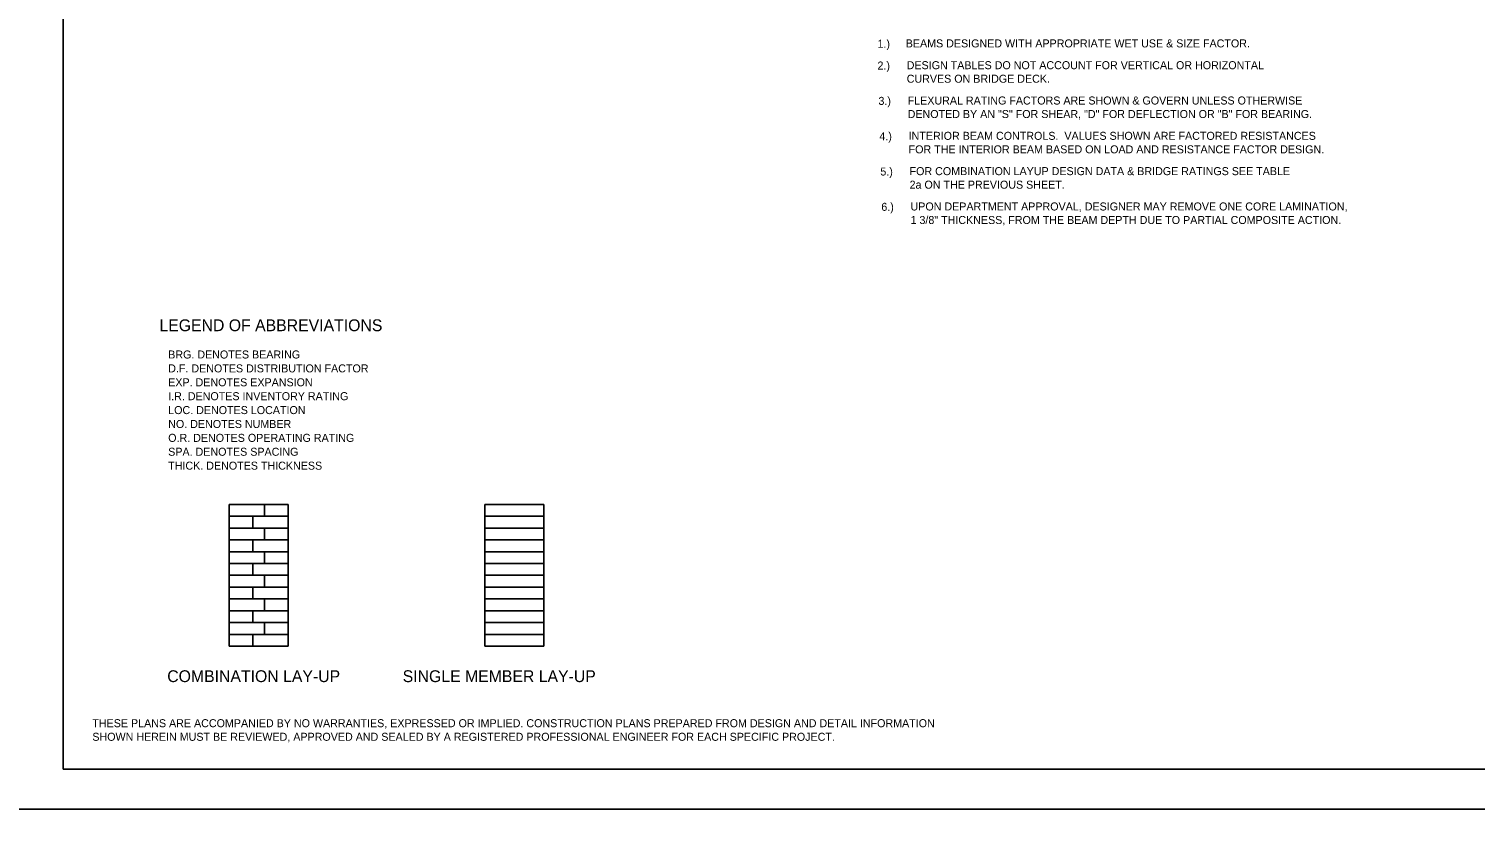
# Model space of a CAD drawing. Extents: x -5022 to -159, y 1126 to 7226.
# Drawn here: x -3813 to -3271, y 2900 to 3200 of the extents above; entities that cross this region are included whole.
import ezdxf

# ---------------------------------------------------------------- set-up
doc = ezdxf.new("R2010")
doc.units = 0
doc.layers.add('2', color=7, linetype='Continuous')
doc.layers.add('PLT-BNDY', color=7, linetype='Continuous')

msp = doc.modelspace()

# ---------------------------------------------------------------- linework, layer by layer
at = {"layer": '2'}
for p, q in [((-3800.13, 3486.81), (-3800.13, 2922.81)), ((-3737.97, 3022.01), (-3737.97, 2968.86)), ((-3737.97, 3022.01), (-3715.82, 3022.01)), ((-3724.68, 3022.01), (-3724.68, 3017.58)), ((-3715.82, 3022.01), (-3715.82, 2968.86)), ((-3642.04, 3022.01), (-3642.04, 2968.86)), ((-3642.04, 3022.01), (-3619.9, 3022.01)), ((-3619.9, 3022.01), (-3619.9, 2968.86)), ((-3737.97, 3017.58), (-3715.82, 3017.58)), ((-3729.11, 3017.58), (-3729.11, 3013.15)), ((-3642.04, 3017.58), (-3619.9, 3017.58)), ((-3737.97, 3013.15), (-3715.82, 3013.15)), ((-3724.68, 3013.15), (-3724.68, 3008.72)), ((-3642.04, 3013.15), (-3619.9, 3013.15)), ((-3737.97, 3008.72), (-3715.82, 3008.72)), ((-3737.97, 3004.29), (-3715.82, 3004.29)), ((-3729.11, 3008.72), (-3729.11, 3004.29)), ((-3724.68, 3004.29), (-3724.68, 2999.86)), ((-3642.04, 3008.72), (-3619.9, 3008.72)), ((-3642.04, 3004.29), (-3619.9, 3004.29)), ((-3737.97, 2999.86), (-3715.82, 2999.86)), ((-3729.11, 2999.86), (-3729.11, 2995.43)), ((-3642.04, 2999.86), (-3619.9, 2999.86)), ((-3737.97, 2995.43), (-3715.82, 2995.43)), ((-3724.68, 2995.43), (-3724.68, 2991)), ((-3642.04, 2995.43), (-3619.9, 2995.43)), ((-3737.97, 2991), (-3715.82, 2991)), ((-3729.11, 2991), (-3729.11, 2986.57)), ((-3642.04, 2991), (-3619.9, 2991)), ((-3737.97, 2986.57), (-3715.82, 2986.57)), ((-3724.68, 2986.57), (-3724.68, 2982.14)), ((-3642.04, 2986.57), (-3619.9, 2986.57)), ((-3737.97, 2982.14), (-3715.82, 2982.14)), ((-3737.97, 2977.71), (-3715.82, 2977.71)), ((-3729.11, 2982.14), (-3729.11, 2977.71)), ((-3724.68, 2977.71), (-3724.68, 2973.28)), ((-3642.04, 2982.14), (-3619.9, 2982.14)), ((-3642.04, 2977.71), (-3619.9, 2977.71)), ((-3737.97, 2973.28), (-3715.82, 2973.28)), ((-3729.11, 2973.28), (-3729.11, 2968.86)), ((-3642.04, 2973.28), (-3619.9, 2973.28)), ((-3737.97, 2968.86), (-3715.82, 2968.86)), ((-3642.04, 2968.86), (-3619.9, 2968.86)), ((-3014.13, 2922.81), (-3800.13, 2922.81))]:
    msp.add_line(p, q, dxfattribs=at)
at = {"layer": 'PLT-BNDY'}
for points in [[(-3840.13, 3501.81), (-2999.13, 3501.81), (-2999.13, 2907.81), (-3840.13, 2907.81)], [(-3840.13, 2907.81), (-2999.13, 2907.81), (-2999.13, 2313.81), (-3840.13, 2313.81)]]:
    msp.add_lwpolyline(points, close=True, dxfattribs=at)

# ---------------------------------------------------------------- texts
at = {"layer": '2'}
for s, height, p in [('1.)', 3, (-3494.84, 3193.2)), ('BEAMS DESIGNED WITH APPROPRIATE WET USE & SIZE FACTOR.', 3.0001, (-3484.25, 3193.33)), ('2.)', 3, (-3494.84, 3185.02)), ('CURVES ON BRIDGE DECK.', 3.0001, (-3483.89, 3180.09)), ('DESIGN TABLES DO NOT ACCOUNT FOR VERTICAL OR HORIZONTAL', 3.0001, (-3483.89, 3185.16)), ('3.)', 3, (-3494.48, 3171.78)), ('FLEXURAL RATING FACTORS ARE SHOWN & GOVERN UNLESS OTHERWISE', 3.0001, (-3483.53, 3171.92)), ('DENOTED BY AN "S" FOR SHEAR, "D" FOR DEFLECTION OR "B" FOR BEARING.', 3.0001, (-3483.53, 3166.85)), ('4.)', 3, (-3494.12, 3158.54)), ('INTERIOR BEAM CONTROLS.  VALUES SHOWN ARE FACTORED RESISTANCES', 3.0001, (-3483.17, 3158.68)), ('FOR THE INTERIOR BEAM BASED ON LOAD AND RESISTANCE FACTOR DESIGN.', 3.0001, (-3483.17, 3153.61)), ('5.)', 3, (-3493.76, 3145.3)), ('FOR COMBINATION LAYUP DESIGN DATA & BRIDGE RATINGS SEE TABLE', 3.0001, (-3482.81, 3145.44)), ('2a ON THE PREVIOUS SHEET.', 3.0001, (-3482.81, 3140.37)), ('6.)', 3, (-3493.4, 3132.06)), ('UPON DEPARTMENT APPROVAL, DESIGNER MAY REMOVE ONE CORE LAMINATION, ', 3.0001, (-3482.45, 3132.2)), ('1 3/8" THICKNESS, FROM THE BEAM DEPTH DUE TO PARTIAL COMPOSITE ACTION.', 3.0001, (-3482.45, 3127.13)), ('LEGEND OF ABBREVIATIONS', 4.4293, (-3764.08, 3086.95)), ('BRG. DENOTES BEARING', 3.0001, (-3760.79, 3076.71)), ('D.F. DENOTES DISTRIBUTION FACTOR', 3.0001, (-3760.79, 3071.5)), ('EXP. DENOTES EXPANSION', 3.0001, (-3760.79, 3066.29)), ('I.R. DENOTES INVENTORY RATING', 3.0001, (-3760.79, 3061.08)), ('LOC. DENOTES LOCATION', 3.0001, (-3760.79, 3055.87)), ('NO. DENOTES NUMBER', 3.0001, (-3760.79, 3050.66)), ('O.R. DENOTES OPERATING RATING', 3.0001, (-3760.79, 3045.46)), ('SPA. DENOTES SPACING', 3.0001, (-3760.79, 3040.25)), ('THICK. DENOTES THICKNESS', 3.0001, (-3760.79, 3035.04)), ('COMBINATION LAY-UP', 4.4293, (-3761.15, 2955.4)), ('SINGLE MEMBER LAY-UP', 4.4293, (-3672.87, 2955.4)), ('THESE PLANS ARE ACCOMPANIED BY NO WARRANTIES, EXPRESSED OR IMPLIED. CONSTRUCTION PLANS PREPARED FROM DESIGN AND DETAIL INFORMATION', 3.00008, (-3789.23, 2938.49)), ('SHOWN HEREIN MUST BE REVIEWED, APPROVED AND SEALED BY A REGISTERED PROFESSIONAL ENGINEER FOR EACH SPECIFIC PROJECT.', 3.00008, (-3789.23, 2933.4))]:
    msp.add_text(s, height=height, dxfattribs=at).set_placement(p)

doc.saveas('drawing.dxf')
